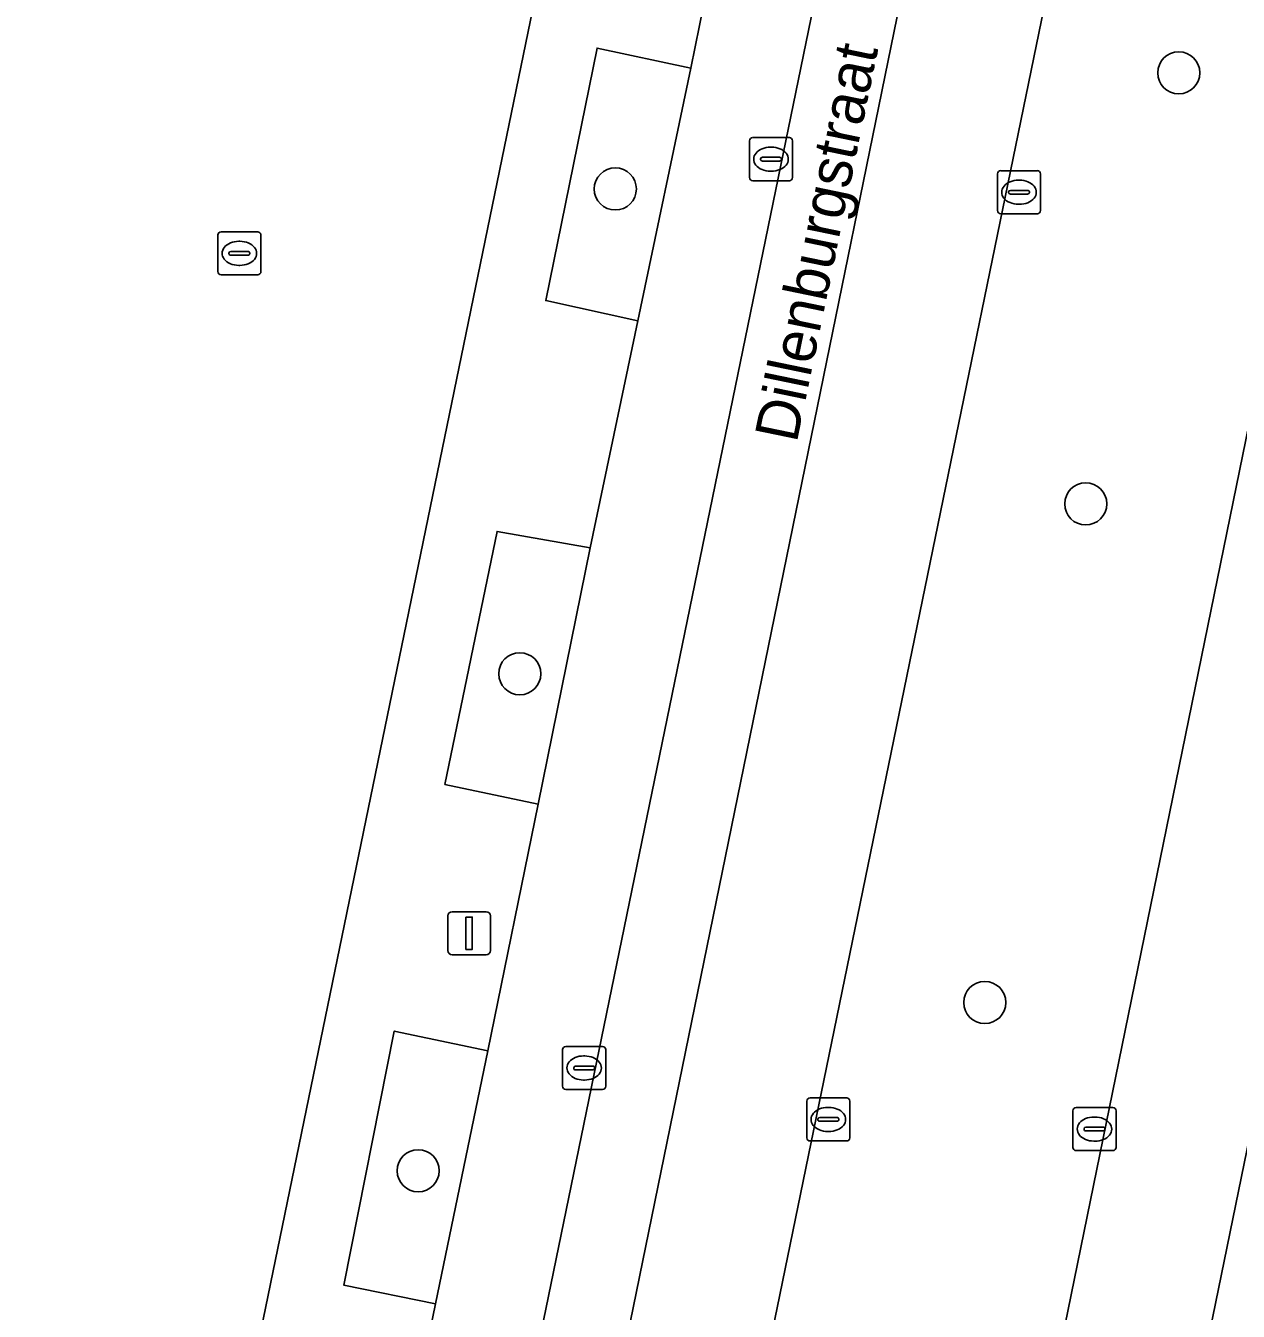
# Model space of a CAD drawing. Extents: x 157692 to 159674, y 381452 to 383291.
# Drawn here: x 158591.91 to 158620.06, y 382561.8 to 382591.66 of the extents above; entities that cross this region are included whole.
import ezdxf

# ---------------------------------------------------------------- set-up
doc = ezdxf.new("R2010")
doc.units = 0
for name, color, linetype in [('IMGEO_Berm_groen', 7, 'Continuous'), ('IMGEO_Boom', 7, 'Continuous'), ('IMGEO_Erf', 7, 'Continuous'), ('IMGEO_Groenvoorziening', 7, 'Continuous'), ('IMGEO_Kolk', 7, 'Continuous'), ('IMGEO_Lichtmast', 7, 'Continuous'), ('IMGEO_Openbare_ruimte_label', 7, 'Continuous'), ('IMGEO_Parkeervlak_open', 7, 'Continuous'), ('IMGEO_Rijbaan_lokaal_gesloten', 7, 'Continuous'), ('IMGEO_Rioolput', 7, 'Continuous'), ('IMGEO_Voetpad_open', 7, 'Continuous')]:
    doc.layers.add(name, color=color, linetype=linetype)

msp = doc.modelspace()

# ---------------------------------------------------------------- linework, layer by layer
at = {"layer": 'IMGEO_Berm_groen'}
msp.add_lwpolyline([(158636.448, 382661.463), (158630.043, 382662.711), (158602.857, 382530.249), (158595.433, 382493.916), (158601.938, 382492.559), (158606.442, 382514.546), (158608.734, 382525.736)], close=True, dxfattribs=at)
at = {"layer": 'IMGEO_Boom'}
for centre in [(158618.674, 382590.561), (158605.594, 382587.866), (158616.515, 382580.553), (158603.377, 382576.608), (158614.171, 382568.975), (158601.018, 382565.068)]:
    msp.add_circle(centre, 0.489, dxfattribs=at)
at = {"layer": 'IMGEO_Erf'}
msp.add_lwpolyline([(158448.261, 382514.179), (158456.419, 382512.52), (158477.322, 382508.223), (158500, 382503.578), (158504.177, 382502.734), (158511.183, 382501.319), (158511.782, 382501.198), (158511.701, 382500.966), (158516.501, 382500), (158517.59, 382499.781), (158517.653, 382500.03), (158517.794, 382500), (158525.15, 382498.448), (158530.069, 382497.411), (158573.194, 382488.57), (158573.771, 382488.744), (158582.974, 382491.52), (158584.424, 382498.452), (158584.741, 382500), (158605.785, 382602.291), (158607.565, 382610.759), (158618.747, 382665.89)], dxfattribs=at)
at = {"layer": 'IMGEO_Groenvoorziening'}
for points in [[(158607.348, 382590.674), (158605.17, 382591.135), (158603.98, 382585.274), (158606.115, 382584.8)], [(158605.01, 382579.531), (158602.851, 382579.912), (158601.639, 382574.04), (158603.802, 382573.579)], [(158602.636, 382567.855), (158600.461, 382568.313), (158599.289, 382562.415), (158601.423, 382561.978)]]:
    msp.add_lwpolyline(points, close=True, dxfattribs=at)
at = {"layer": 'IMGEO_Kolk'}
for p, q in [((158608.783, 382589.057), (158609.635, 382589.057)), ((158608.708, 382588.131), (158608.708, 382588.983)), ((158609.196, 382588.837), (158609.221, 382588.837)), ((158609.709, 382588.983), (158609.709, 382588.131)), ((158608.967, 382588.551), (158608.967, 382588.563)), ((158609.405, 382588.514), (158609.007, 382588.514)), ((158609.01, 382588.6), (158609.408, 382588.6)), ((158609.451, 382588.563), (158609.451, 382588.551)), ((158609.219, 382588.277), (158609.194, 382588.277)), ((158614.465, 382587.364), (158614.465, 382588.216)), ((158614.54, 382588.29), (158615.392, 382588.29)), ((158615.466, 382588.216), (158615.466, 382587.364)), ((158609.635, 382588.057), (158608.783, 382588.057)), ((158614.767, 382587.833), (158615.165, 382587.833)), ((158614.953, 382588.07), (158614.978, 382588.07)), ((158614.724, 382587.784), (158614.724, 382587.796)), ((158615.162, 382587.747), (158614.764, 382587.747)), ((158615.208, 382587.796), (158615.208, 382587.784)), ((158615.392, 382587.29), (158614.54, 382587.29)), ((158614.976, 382587.51), (158614.951, 382587.51)), ((158604.371, 382567.029), (158604.371, 382567.881)), ((158604.446, 382567.955), (158605.298, 382567.955)), ((158605.372, 382567.881), (158605.372, 382567.029)), ((158604.859, 382567.735), (158604.884, 382567.735)), ((158604.63, 382567.449), (158604.63, 382567.461)), ((158605.068, 382567.412), (158604.67, 382567.412)), ((158604.673, 382567.498), (158605.071, 382567.498)), ((158605.114, 382567.461), (158605.114, 382567.449)), ((158605.298, 382566.955), (158604.446, 382566.955)), ((158604.882, 382567.175), (158604.857, 382567.175)), ((158610.039, 382565.834), (158610.039, 382566.686)), ((158610.114, 382566.76), (158610.966, 382566.76)), ((158611.04, 382566.686), (158611.04, 382565.834)), ((158610.527, 382566.54), (158610.552, 382566.54)), ((158616.217, 382565.61), (158616.217, 382566.462)), ((158616.292, 382566.536), (158617.144, 382566.536)), ((158617.218, 382566.462), (158617.218, 382565.61)), ((158610.298, 382566.254), (158610.298, 382566.266)), ((158610.736, 382566.217), (158610.338, 382566.217)), ((158610.341, 382566.303), (158610.739, 382566.303)), ((158610.782, 382566.266), (158610.782, 382566.254)), ((158616.476, 382566.03), (158616.476, 382566.042)), ((158616.519, 382566.079), (158616.917, 382566.079)), ((158616.705, 382566.316), (158616.73, 382566.316)), ((158616.96, 382566.042), (158616.96, 382566.03)), ((158610.966, 382565.76), (158610.114, 382565.76)), ((158610.55, 382565.98), (158610.525, 382565.98)), ((158616.914, 382565.993), (158616.516, 382565.993)), ((158616.728, 382565.756), (158616.703, 382565.756)), ((158617.144, 382565.536), (158616.292, 382565.536))]:
    msp.add_line(p, q, dxfattribs=at)
for points in [[(158608.783, 382589.057), (158609.635, 382589.057)], [(158608.708, 382588.131), (158608.708, 382588.983)], [(158609.709, 382588.983), (158609.709, 382588.131)], [(158614.465, 382587.364), (158614.465, 382588.216)], [(158614.54, 382588.29), (158615.392, 382588.29)], [(158615.466, 382588.216), (158615.466, 382587.364)], [(158609.635, 382588.057), (158608.783, 382588.057)], [(158615.392, 382587.29), (158614.54, 382587.29)], [(158604.371, 382567.029), (158604.371, 382567.881)], [(158604.446, 382567.955), (158605.298, 382567.955)], [(158605.372, 382567.881), (158605.372, 382567.029)], [(158605.298, 382566.955), (158604.446, 382566.955)], [(158610.039, 382565.834), (158610.039, 382566.686)], [(158610.114, 382566.76), (158610.966, 382566.76)], [(158611.04, 382566.686), (158611.04, 382565.834)], [(158616.217, 382565.61), (158616.217, 382566.462)], [(158616.292, 382566.536), (158617.144, 382566.536)], [(158617.218, 382566.462), (158617.218, 382565.61)], [(158610.966, 382565.76), (158610.114, 382565.76)], [(158617.144, 382565.536), (158616.292, 382565.536)]]:
    msp.add_lwpolyline(points, dxfattribs=at)
for centre, radius, start, end in [((158608.785, 382588.981), 0.0765, 91.552, 178.448), ((158608.785, 382588.981), 0.0765, 91.552, 178.448), ((158609.633, 382588.981), 0.0765, 1.552, 88.448), ((158609.633, 382588.981), 0.0765, 1.552, 88.448), ((158609.007, 382588.56), 0.0403, 85.8775, 175.7526), ((158609.004, 382588.55), 0.0366, 178.938, 274.7102), ((158609.408, 382588.557), 0.043, 264.8664, 352.4533), ((158609.412, 382588.562), 0.0386, 1.7309, 96.639), ((158608.785, 382588.133), 0.0765, 181.552, 268.448), ((158608.785, 382588.133), 0.0765, 181.552, 268.448), ((158609.633, 382588.133), 0.0765, 271.552, 358.448), ((158609.633, 382588.133), 0.0765, 271.552, 358.448), ((158614.542, 382588.214), 0.0765, 91.552, 178.448), ((158614.542, 382588.214), 0.0765, 91.552, 178.448), ((158615.39, 382588.214), 0.0765, 1.552, 88.448), ((158615.39, 382588.214), 0.0765, 1.552, 88.448), ((158614.764, 382587.793), 0.0403, 85.8775, 175.7526), ((158615.169, 382587.795), 0.0386, 1.7309, 96.639), ((158614.761, 382587.783), 0.0366, 178.938, 274.7102), ((158615.165, 382587.79), 0.043, 264.8664, 352.4533), ((158614.542, 382587.366), 0.0765, 181.552, 268.448), ((158614.542, 382587.366), 0.0765, 181.552, 268.448), ((158615.39, 382587.366), 0.0765, 271.552, 358.448), ((158615.39, 382587.366), 0.0765, 271.552, 358.448), ((158604.448, 382567.879), 0.0765, 91.552, 178.448), ((158604.448, 382567.879), 0.0765, 91.552, 178.448), ((158605.296, 382567.879), 0.0765, 1.552, 88.448), ((158605.296, 382567.879), 0.0765, 1.552, 88.448), ((158604.67, 382567.458), 0.0403, 85.8775, 175.7526), ((158604.667, 382567.448), 0.0366, 178.938, 274.7102), ((158605.071, 382567.455), 0.043, 264.8664, 352.4533), ((158605.075, 382567.46), 0.0386, 1.7309, 96.639), ((158604.448, 382567.031), 0.0765, 181.552, 268.448), ((158604.448, 382567.031), 0.0765, 181.552, 268.448), ((158605.296, 382567.031), 0.0765, 271.552, 358.448), ((158605.296, 382567.031), 0.0765, 271.552, 358.448), ((158610.116, 382566.684), 0.0765, 91.552, 178.448), ((158610.116, 382566.684), 0.0765, 91.552, 178.448), ((158610.964, 382566.684), 0.0765, 1.552, 88.448), ((158610.964, 382566.684), 0.0765, 1.552, 88.448), ((158616.294, 382566.46), 0.0765, 91.552, 178.448), ((158616.294, 382566.46), 0.0765, 91.552, 178.448), ((158617.142, 382566.46), 0.0765, 1.552, 88.448), ((158617.142, 382566.46), 0.0765, 1.552, 88.448), ((158610.338, 382566.263), 0.0403, 85.8775, 175.7526), ((158610.335, 382566.253), 0.0366, 178.938, 274.7102), ((158610.739, 382566.26), 0.043, 264.8664, 352.4533), ((158610.743, 382566.265), 0.0386, 1.7309, 96.639), ((158616.516, 382566.039), 0.0403, 85.8775, 175.7526), ((158616.513, 382566.029), 0.0366, 178.938, 274.7102), ((158616.917, 382566.036), 0.043, 264.8664, 352.4533), ((158616.921, 382566.041), 0.0386, 1.7309, 96.639), ((158610.116, 382565.836), 0.0765, 181.552, 268.448), ((158610.116, 382565.836), 0.0765, 181.552, 268.448), ((158610.964, 382565.836), 0.0765, 271.552, 358.448), ((158610.964, 382565.836), 0.0765, 271.552, 358.448), ((158616.294, 382565.612), 0.0765, 181.552, 268.448), ((158616.294, 382565.612), 0.0765, 181.552, 268.448), ((158617.142, 382565.612), 0.0765, 271.552, 358.448), ((158617.142, 382565.612), 0.0765, 271.552, 358.448)]:
    msp.add_arc(centre, radius, start, end, dxfattribs=at)
for centre, major_axis, ratio, start_param, end_param in [((158609.195, 382588.557), (-0.387, 0.002), 0.722429, 4.712389, 7.853982), ((158609.22, 382588.557), (-0.39, 0.002), 0.717154, 1.570796, 4.712389), ((158614.952, 382587.79), (-0.387, 0.002), 0.722429, 4.712389, 7.853982), ((158614.977, 382587.79), (-0.39, 0.002), 0.717154, 1.570796, 4.712389), ((158604.858, 382567.455), (-0.387, 0.002), 0.722429, 4.712389, 7.853982), ((158604.883, 382567.455), (-0.39, 0.002), 0.717154, 1.570796, 4.712389), ((158610.526, 382566.26), (-0.387, 0.002), 0.722429, 4.712389, 7.853982), ((158610.551, 382566.26), (-0.39, 0.002), 0.717154, 1.570796, 4.712389), ((158616.704, 382566.036), (-0.387, 0.002), 0.722429, 4.712389, 7.853982), ((158616.729, 382566.036), (-0.39, 0.002), 0.717154, 1.570796, 4.712389)]:
    msp.add_ellipse(centre, major_axis=major_axis, ratio=ratio, start_param=start_param, end_param=end_param, dxfattribs=at)
at = {"layer": 'IMGEO_Lichtmast'}
for p, q in [((158601.705, 382570.184), (158601.705, 382570.984)), ((158601.705, 382570.984), (158601.705, 382570.184)), ((158601.805, 382571.084), (158602.595, 382571.084)), ((158602.595, 382571.084), (158601.805, 382571.084)), ((158602.695, 382570.984), (158602.695, 382570.184)), ((158602.695, 382570.184), (158602.695, 382570.984)), ((158602.595, 382570.084), (158601.805, 382570.084)), ((158601.805, 382570.084), (158602.595, 382570.084))]:
    msp.add_line(p, q, dxfattribs=at)
msp.add_lwpolyline([(158602.125, 382570.959), (158602.275, 382570.959), (158602.275, 382570.209), (158602.125, 382570.209), (158602.125, 382570.959)], dxfattribs=at)
for centre, start, end in [((158601.805, 382570.984), 90, 180), ((158601.805, 382570.984), 90, 180), ((158602.595, 382570.984), 0, 90), ((158602.595, 382570.984), 360, 90), ((158601.805, 382570.184), 180, 270), ((158601.805, 382570.184), 180, 270), ((158602.595, 382570.184), 270, 0), ((158602.595, 382570.184), 270, 0)]:
    msp.add_arc(centre, 0.1, start, end, dxfattribs=at)
at = {"layer": 'IMGEO_Parkeervlak_open'}
msp.add_lwpolyline([(158611.308, 382597.54), (158608.858, 382598.045), (158608.353, 382595.628), (158607.348, 382590.674), (158606.115, 382584.8), (158605.01, 382579.531), (158603.802, 382573.579), (158602.636, 382567.855), (158601.423, 382561.978), (158600.14, 382555.747), (158598.944, 382549.748), (158597.777, 382544.246), (158596.601, 382538.34), (158595.454, 382532.858), (158594.27, 382526.898), (158593.003, 382520.67), (158591.785, 382514.631), (158590.605, 382509.04), (158589.366, 382503.025), (158588.779, 382499.993), (158588.521, 382498.66), (158590.957, 382498.196), (158600.355, 382544.184)], close=True, dxfattribs=at)
at = {"layer": 'IMGEO_Rijbaan_lokaal_gesloten'}
for points in [[(158593.887, 382486.352), (158595.019, 382492.07), (158595.433, 382493.916), (158602.857, 382530.249), (158630.043, 382662.711), (158630.436, 382664.706), (158631.67, 382669.323), (158632.013, 382670.247)], [(158637.629, 382668.644), (158637.467, 382667.539), (158637.202, 382665.642), (158636.837, 382663.461), (158636.448, 382661.463), (158608.734, 382525.736), (158606.442, 382514.546), (158601.938, 382492.559), (158601.54, 382490.727), (158600.401, 382485.018)], [(158624.902, 382663.722), (158623.026, 382654.644), (158622.792, 382653.588), (158616.8, 382624.243), (158611.308, 382597.54), (158600.355, 382544.184), (158590.957, 382498.196), (158590.457, 382495.811), (158589.807, 382492.761), (158591.78, 382492.336), (158592.124, 382493.966), (158613.919, 382600.583), (158626.897, 382663.441)], [(158626.897, 382663.441), (158613.919, 382600.583), (158592.124, 382493.966), (158591.78, 382492.336), (158584.663, 382458.624), (158576.456, 382418.202), (158561.278, 382343.885), (158559.085, 382332.976)], [(158609.586, 382513.419), (158620.99, 382569.129), (158634.128, 382633.601), (158640.026, 382662.22)], [(158634.128, 382633.601), (158620.99, 382569.129), (158609.586, 382513.419), (158599.733, 382466.035)]]:
    msp.add_lwpolyline(points, dxfattribs=at)
at = {"layer": 'IMGEO_Rioolput'}
for p, q in [((158596.367, 382585.945), (158596.367, 382586.797)), ((158596.442, 382586.871), (158597.294, 382586.871)), ((158596.855, 382586.651), (158596.88, 382586.651)), ((158597.368, 382586.797), (158597.368, 382585.945)), ((158596.626, 382586.365), (158596.626, 382586.377)), ((158597.064, 382586.328), (158596.666, 382586.328)), ((158596.669, 382586.414), (158597.067, 382586.414)), ((158597.11, 382586.377), (158597.11, 382586.365)), ((158596.878, 382586.091), (158596.853, 382586.091)), ((158597.294, 382585.871), (158596.442, 382585.871))]:
    msp.add_line(p, q, dxfattribs=at)
for points in [[(158596.367, 382585.945), (158596.367, 382586.797)], [(158596.442, 382586.871), (158597.294, 382586.871)], [(158597.368, 382586.797), (158597.368, 382585.945)], [(158597.294, 382585.871), (158596.442, 382585.871)]]:
    msp.add_lwpolyline(points, dxfattribs=at)
for centre, radius, start, end in [((158596.444, 382586.795), 0.0765, 91.552, 178.448), ((158596.444, 382586.795), 0.0765, 91.552, 178.448), ((158597.292, 382586.795), 0.0765, 1.552, 88.448), ((158597.292, 382586.795), 0.0765, 1.552, 88.448), ((158596.666, 382586.374), 0.0403, 85.8775, 175.7526), ((158596.663, 382586.364), 0.0366, 178.938, 274.7102), ((158597.067, 382586.371), 0.043, 264.8664, 352.4533), ((158597.071, 382586.376), 0.0386, 1.7309, 96.639), ((158596.444, 382585.947), 0.0765, 181.552, 268.448), ((158596.444, 382585.947), 0.0765, 181.552, 268.448), ((158597.292, 382585.947), 0.0765, 271.552, 358.448), ((158597.292, 382585.947), 0.0765, 271.552, 358.448)]:
    msp.add_arc(centre, radius, start, end, dxfattribs=at)
for centre, major_axis, ratio, start_param, end_param in [((158596.854, 382586.371), (-0.387, 0.002), 0.722429, 4.712389, 7.853982), ((158596.879, 382586.371), (-0.39, 0.002), 0.717154, 1.570796, 4.712389)]:
    msp.add_ellipse(centre, major_axis=major_axis, ratio=ratio, start_param=start_param, end_param=end_param, dxfattribs=at)
at = {"layer": 'IMGEO_Voetpad_open'}
for points in [[(158617.234, 382677.735), (158616.516, 382675.097), (158619.614, 382669.95), (158618.747, 382665.89), (158607.565, 382610.759), (158605.785, 382602.291), (158584.741, 382500), (158584.424, 382498.452), (158582.974, 382491.52), (158573.771, 382488.744), (158572.578, 382482.741)], [(158606.115, 382584.8), (158603.98, 382585.274), (158605.17, 382591.135), (158607.348, 382590.674), (158608.353, 382595.628), (158606.177, 382596.069), (158607.384, 382601.936), (158609.57, 382601.449), (158608.858, 382598.045), (158611.308, 382597.54), (158616.8, 382624.243)], [(158590.813, 382521.118), (158593.003, 382520.67), (158594.27, 382526.898), (158592.107, 382527.346), (158593.313, 382533.259), (158595.454, 382532.858), (158596.601, 382538.34), (158594.426, 382538.762), (158595.603, 382544.63), (158597.777, 382544.246), (158598.944, 382549.748), (158596.769, 382550.199), (158597.987, 382556.174), (158600.14, 382555.747), (158601.423, 382561.978), (158599.289, 382562.415), (158600.461, 382568.313), (158602.636, 382567.855), (158603.802, 382573.579), (158601.639, 382574.04), (158602.851, 382579.912), (158605.01, 382579.531), (158606.115, 382584.8)]]:
    msp.add_lwpolyline(points, dxfattribs=at)

# ---------------------------------------------------------------- texts
at = {"layer": 'IMGEO_Openbare_ruimte_label'}
msp.add_text('Dillenburgstraat', height=1, rotation=78.3416, dxfattribs=at).set_placement((158609.803, 382581.947))

doc.saveas('drawing.dxf')
